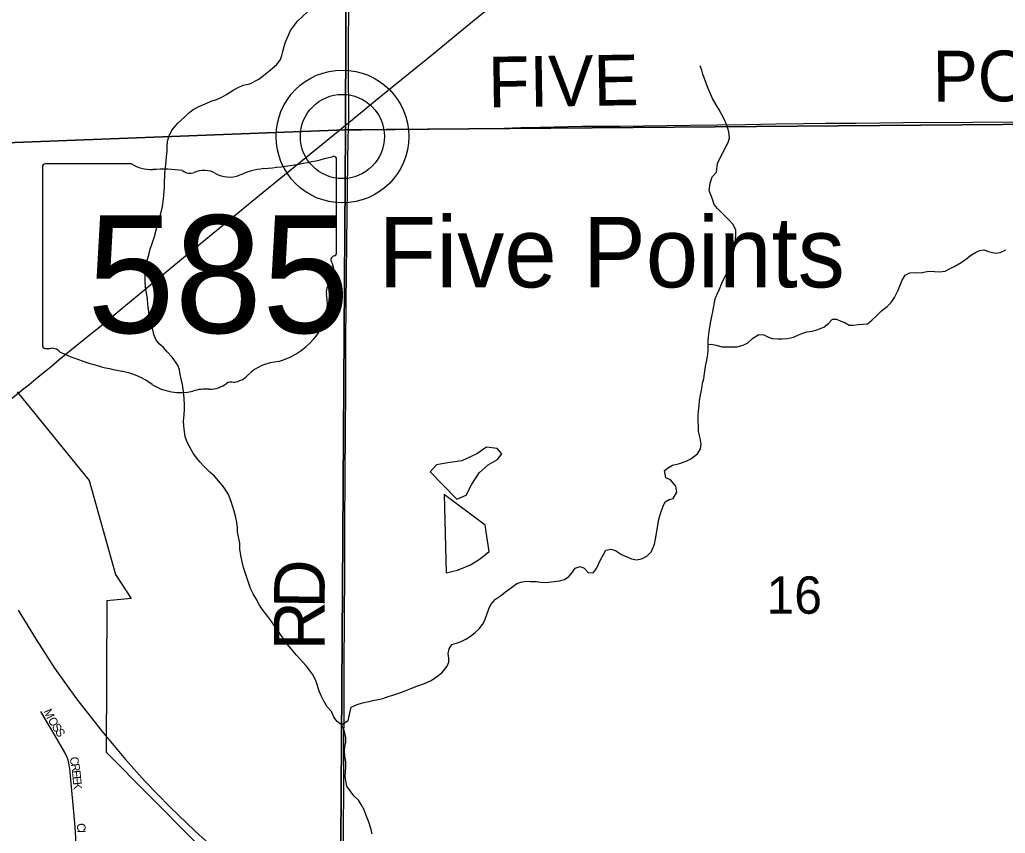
# Model space of a CAD drawing. Extents: x 1985906 to 2360102, y 891258 to 1222054.
# Drawn here: x 2148477 to 2154309, y 1043299 to 1048113 of the extents above; entities that cross this region are included whole.
import ezdxf

# ---------------------------------------------------------------- set-up
doc = ezdxf.new("R2010")
doc.units = 0
for name, color, linetype in [('GM_X_City_Street', 7, 'Continuous'), ('GM_X_City_Street_Text', 7, 'Continuous'), ('GM_X_Corporation', 7, 'Continuous'), ('GM_X_County_Road', 7, 'Continuous'), ('GM_X_County_Road_Text', 7, 'Continuous'), ('GM_X_Minor_Lake', 7, 'Continuous'), ('GM_X_Minor_River', 7, 'Continuous'), ('GM_X_Rail_Line', 7, 'Continuous'), ('GM_X_Section', 7, 'Continuous'), ('GM_X_Section_Text', 7, 'Continuous'), ('GM_X_State_Location', 7, 'Continuous'), ('GM_X_State_Route', 7, 'Continuous'), ('GM_X_State_Shield', 7, 'Continuous'), ('GM_X_Unincorporated', 7, 'Continuous'), ('GM_X_Unincorporated_Location', 7, 'Continuous'), ('GM_X_Unincorporated_Text', 7, 'Continuous')]:
    doc.layers.add(name, color=color, linetype=linetype)

msp = doc.modelspace()

# ---------------------------------------------------------------- linework, layer by layer
at = {"layer": 'GM_X_City_Street'}
msp.add_lwpolyline([(2148802, 1043120.9), (2148804.5, 1043154.7), (2148809.2, 1043237.4), (2148810.4, 1043270.1), (2148806, 1043336.1), (2148773.9, 1043682.1), (2148768.7, 1043714.7), (2148764.5, 1043730.7), (2148759.1, 1043746.3), (2148745.2, 1043776.3), (2148686.5, 1043876.2), (2148635.7, 1043961.4), (2148602.3, 1044018.5)], dxfattribs=at)
at = {"layer": 'GM_X_Corporation'}
msp.add_lwpolyline([(2148462.3, 1045910.5), (2148889, 1045385.3), (2149043.5, 1044830.5), (2149137.2, 1044688.2), (2148993.2, 1044674.9), (2148989.5, 1043777.9), (2149760.6, 1043002.2), (2148987, 1043060.4), (2148957.2, 1041835.4), (2147128, 1041709.2)], dxfattribs=at)
at = {"layer": 'GM_X_County_Road'}
for points in [[(2150424.3, 1047504.9), (2150424.3, 1047532.8), (2150424.3, 1047582.1), (2150423.2, 1047779.1), (2150422, 1047828.4), (2150423.2, 1047992.4), (2150424.2, 1048156.6), (2150425.9, 1048287.8), (2150428, 1048402.7), (2150429.1, 1048501.2), (2150429.2, 1048599.6), (2150429.7, 1048730.8), (2150429.8, 1048812.7), (2150430.4, 1048942.1), (2150429.9, 1049073.6), (2150431.4, 1049204.8), (2150431.7, 1049500.3), (2150431.3, 1049565.9), (2150432.9, 1049828.6), (2150436.3, 1050174.5)], [(2150422.8, 1047460.5), (2150458, 1047460.8), (2150499.9, 1047461.1), (2151098.2, 1047467.7), (2151343.9, 1047471.6), (2151443.4, 1047474.8), (2151558, 1047477.4), (2151803.7, 1047482), (2152032.9, 1047482.8), (2152443, 1047488.2), (2152607, 1047490.8), (2152771.1, 1047493.3), (2152951.5, 1047495.7), (2153115.6, 1047497.8), (2153246.8, 1047499.7), (2153427.2, 1047501.2), (2153706.6, 1047504.4), (2154116, 1047506.9), (2154411.5, 1047509.2)], [(2150422.8, 1047460.5), (2150424.3, 1047504.9)], [(2150392.5, 1042998.8), (2150393.2, 1043125.7), (2150395.5, 1043756.6), (2150396.7, 1044083.8), (2150397.4, 1044290), (2150400.4, 1044843.1), (2150401.9, 1045115), (2150403.4, 1045413.5), (2150406.2, 1045929.6), (2150406.5, 1046192), (2150408.8, 1046437.9), (2150414.5, 1046962.5), (2150421.3, 1047413.7), (2150422.8, 1047460.5)]]:
    msp.add_lwpolyline(points, dxfattribs=at)
at = {"layer": 'GM_X_Minor_Lake'}
for points in [[(2151064.4, 1045275.8), (2151118.3, 1045300.2), (2151151.8, 1045364.7), (2151195.4, 1045431.2), (2151249.1, 1045479.7), (2151304.9, 1045510.2), (2151330.7, 1045544.5), (2151302.4, 1045576.3), (2151240.3, 1045583.8), (2151182.5, 1045543.3), (2151092.7, 1045502.5), (2151010.7, 1045489.8), (2150942.7, 1045479.2), (2150906.9, 1045436.8)], [(2150906.9, 1045436.8), (2151064.4, 1045275.8)], [(2150988.1, 1045303.2), (2151001.5, 1044840.3), (2151067.5, 1044854.9), (2151145.4, 1044887.6), (2151203.2, 1044924.1), (2151254.9, 1044966.6), (2151231.7, 1045122.8)], [(2151231.7, 1045122.8), (2150988.1, 1045303.2)]]:
    msp.add_lwpolyline(points, dxfattribs=at)
at = {"layer": 'GM_X_Minor_River'}
for points in [[(2150034.6, 1047923.7), (2150048.2, 1047976), (2150079.7, 1048048.5), (2150121.4, 1048105.1), (2150181.1, 1048159.9)], [(2149342.4, 1047252.9), (2149346, 1047301.1), (2149349.8, 1047335.3), (2149349.5, 1047365.4), (2149351.3, 1047393.5), (2149361, 1047425.8), (2149376.8, 1047460), (2149412.6, 1047500.4), (2149452.4, 1047536.9), (2149478.3, 1047561.2), (2149502.3, 1047579.5), (2149538.2, 1047599.9), (2149584.3, 1047618.3), (2149610.3, 1047630.6), (2149642.3, 1047640.9), (2149670.3, 1047653.2), (2149696.3, 1047667.4), (2149740.2, 1047695.9), (2149766.2, 1047710.2), (2149800.2, 1047724.5), (2149838.3, 1047732.8), (2149892.2, 1047761.4), (2149920.2, 1047781.7), (2149950.1, 1047806), (2149974, 1047826.3), (2149997.9, 1047848.6), (2150019.8, 1047876.9), (2150027.6, 1047901), (2150034.6, 1047923.7)], [(2152506.1, 1045891.2), (2152513.8, 1045931.4), (2152517.5, 1045961.6), (2152525.3, 1045987.8), (2152529.1, 1046019.9), (2152534.8, 1046060.1), (2152540.5, 1046088.3), (2152546.3, 1046120.4), (2152552.1, 1046150.6), (2152551.5, 1046210.8), (2152553.3, 1046237), (2152557.1, 1046267.1), (2152560.9, 1046293.2), (2152566.6, 1046327.4), (2152572.4, 1046357.6), (2152578.2, 1046383.7), (2152583.9, 1046417.9), (2152593.6, 1046460.2), (2152603.4, 1046484.3), (2152619.2, 1046518.6), (2152633, 1046552.9), (2152652.7, 1046595.2), (2152664.5, 1046619.4), (2152674.3, 1046647.6), (2152686.1, 1046675.8), (2152693.9, 1046701.9), (2152699.7, 1046734.1), (2152707.5, 1046764.3), (2152711.2, 1046796.4), (2152714.9, 1046834.6), (2152714.6, 1046866.8), (2152698.3, 1046900.8), (2152669.9, 1046932.7), (2152633.5, 1046968.5), (2152607.1, 1046996.4), (2152586.8, 1047020.3), (2152578.6, 1047044.4), (2152566.3, 1047076.4), (2152558, 1047102.4), (2152563.7, 1047144.6), (2152575.4, 1047182.9), (2152601.3, 1047211.2), (2152606.9, 1047261.4), (2152646.4, 1047342.1), (2152670.1, 1047386.5), (2152677.9, 1047414.6), (2152673.6, 1047448.7), (2152661.2, 1047488.8), (2152646.8, 1047524.8), (2152630.5, 1047554.8), (2152614.2, 1047582.8), (2152597.9, 1047608.8), (2152577.5, 1047646.7), (2152565.2, 1047674.8), (2152550.9, 1047704.8), (2152540.7, 1047730.8), (2152520.1, 1047790.8), (2152513.9, 1047814.9), (2152503.6, 1047838.9)], [(2150407.4, 1043836), (2150407.1, 1043866.2), (2150400.9, 1043892.2), (2150394.6, 1043916.3), (2150382.4, 1043940.2), (2150356.1, 1043960.1), (2150335.8, 1043986.1), (2150321.5, 1044020.1), (2150297.2, 1044048), (2150272.7, 1044087.9), (2150260.5, 1044111.9), (2150248.1, 1044146), (2150237.8, 1044180), (2150227.6, 1044206), (2150209.2, 1044240), (2150192.9, 1044264), (2150172.6, 1044289.9), (2150115.9, 1044353.7), (2150085.5, 1044387.6), (2150059.1, 1044417.5), (2149969.7, 1044549.3), (2149945.3, 1044581.2), (2149912.8, 1044625.2), (2149896.5, 1044649.1), (2149876.2, 1044685.1), (2149859.8, 1044715.1), (2149843.5, 1044747.1), (2149829.1, 1044789.1), (2149810.6, 1044841.2), (2149802.3, 1044871.2), (2149794, 1044905.3), (2149785.6, 1044943.4), (2149779.3, 1044981.5), (2149779, 1045015.6), (2149772.7, 1045053.7), (2149766.4, 1045081.8), (2149766.2, 1045105.9), (2149761.9, 1045139.9), (2149755.6, 1045168), (2149747.3, 1045204.1), (2149737, 1045236.1), (2149728.7, 1045262.2), (2149712.3, 1045304.2), (2149696, 1045330.2), (2149677.7, 1045356.1), (2149629.1, 1045411.9), (2149600.8, 1045437.8), (2149566.3, 1045471.7), (2149546.1, 1045495.6), (2149523.8, 1045519.5), (2149503.5, 1045547.5), (2149485.1, 1045579.4), (2149466.7, 1045617.4), (2149456.4, 1045647.5), (2149450, 1045689.6), (2149445.6, 1045735.7), (2149451.3, 1045773.9), (2149453.1, 1045808.1), (2149452.8, 1045832.2), (2149450.5, 1045872.3), (2149446.1, 1045912.4), (2149439.8, 1045954.5), (2149433.5, 1045988.6), (2149427.2, 1046012.7), (2149423, 1046040.8), (2149412.7, 1046068.8), (2149380.2, 1046116.7), (2149349.8, 1046146.6), (2149327.5, 1046172.5), (2149303.2, 1046194.4), (2149282.9, 1046220.3), (2149270.6, 1046250.3), (2149264.4, 1046278.4), (2149256, 1046312.5), (2149249.8, 1046338.5), (2149243.5, 1046366.6), (2149239.2, 1046400.7), (2149235, 1046426.8), (2149232.7, 1046462.9), (2149228.4, 1046495), (2149222.1, 1046531.1), (2149219.8, 1046563.2), (2149219.4, 1046605.3), (2149221.2, 1046633.5), (2149224.9, 1046667.6), (2149242.5, 1046730), (2149250.3, 1046754.2), (2149264, 1046794.4), (2149275.7, 1046830.7), (2149287.4, 1046875), (2149297.2, 1046905.2), (2149303, 1046929.3), (2149312.7, 1046965.5), (2149322.4, 1047007.8), (2149328.1, 1047050), (2149331.7, 1047098.2), (2149333.5, 1047124.3), (2149333.3, 1047148.4), (2149336.9, 1047196.6), (2149338.6, 1047228.8), (2149342.4, 1047252.9)], [(2152551.7, 1046190.8), (2152571.8, 1046192.9), (2152595.9, 1046187.1), (2152634.1, 1046177.4), (2152722.5, 1046178.1), (2152758.5, 1046186.4), (2152786.5, 1046200.7), (2152816.4, 1046229.1), (2152850.4, 1046249.4), (2152880.5, 1046247.7), (2152904.7, 1046235.8), (2152928.9, 1046226), (2152963, 1046224.2), (2152989.1, 1046224.4), (2153021.2, 1046226.7), (2153055.3, 1046235), (2153081.3, 1046245.3), (2153111.3, 1046257.6), (2153135.3, 1046265.8), (2153167.4, 1046270.1), (2153193.4, 1046278.3), (2153235.5, 1046292.7), (2153263.4, 1046315), (2153287.3, 1046341.3), (2153311.4, 1046341.5), (2153335.6, 1046329.7), (2153359.7, 1046321.8), (2153386, 1046306), (2153410, 1046306.2), (2153438.1, 1046308.4), (2153468.2, 1046310.7), (2153494.3, 1046312.9), (2153522.2, 1046337.2), (2153546.1, 1046359.5), (2153578, 1046391.9), (2153609.9, 1046416.2), (2153633.8, 1046438.5), (2153653.6, 1046468.8), (2153675.3, 1046513.1), (2153687.1, 1046541.4), (2153698.9, 1046571.6), (2153716.7, 1046601.8), (2153744.7, 1046614.1), (2153776.8, 1046616.4), (2153811, 1046614.6), (2153835, 1046620.9), (2153859.1, 1046625.1), (2153891.2, 1046623.3), (2153919.3, 1046621.5), (2153953.4, 1046625.8), (2153979.4, 1046638.1), (2154011.4, 1046654.4), (2154047.4, 1046676.8), (2154075.3, 1046695.1), (2154109.2, 1046721.5), (2154133.2, 1046735.7), (2154157.2, 1046748), (2154183.3, 1046750.2), (2154209.5, 1046740.4), (2154251.7, 1046730.7), (2154279.8, 1046734.9), (2154311.8, 1046751.2)], [(2150382.4, 1043940.2), (2150420.3, 1043966.7), (2150431.9, 1044019), (2150439.7, 1044045.1), (2150473.7, 1044061.5), (2150505.8, 1044069.8), (2150543.8, 1044078.1), (2150567.9, 1044084.3), (2150598, 1044090.6), (2150626, 1044096.8), (2150658, 1044107.2), (2150686.1, 1044115.4), (2150726.1, 1044129.8), (2150752.1, 1044140), (2150792.1, 1044156.4), (2150828.2, 1044168.8), (2150872.2, 1044185.2), (2150912.2, 1044203.6), (2150952.1, 1044230), (2150978.1, 1044250.3), (2151005.9, 1044286.7), (2151015.7, 1044310.9), (2151017.5, 1044335), (2151013.2, 1044363), (2151019, 1044391.2), (2151034.9, 1044415.4), (2151062.9, 1044423.7), (2151088.9, 1044433.9), (2151116.9, 1044448.2), (2151144.9, 1044464.5), (2151172.8, 1044486.8), (2151196.7, 1044509.1), (2151216.6, 1044533.4), (2151230.4, 1044559.6), (2151242.2, 1044593.8), (2151253.9, 1044626), (2151265.8, 1044652.2), (2151293.6, 1044684.6), (2151327.5, 1044707), (2151351.5, 1044727.2), (2151387.4, 1044753.6), (2151419.3, 1044776), (2151443.3, 1044784.2), (2151473.4, 1044790.5), (2151499.5, 1044788.7), (2151535.7, 1044789), (2151559.8, 1044785.2), (2151591.9, 1044783.4), (2151672.2, 1044792.1), (2151700.2, 1044800.3), (2151726.1, 1044818.6), (2151748, 1044842.9), (2151763.9, 1044867.1), (2151793.9, 1044877.4), (2151818.1, 1044867.6), (2151842.4, 1044839.7), (2151872.5, 1044841.9), (2151890.4, 1044866.2), (2151902.2, 1044890.3), (2151914, 1044916.5), (2151931.8, 1044948.8), (2151945.6, 1044975), (2151975.7, 1044979.3), (2152001.9, 1044971.5), (2152038.2, 1044947.7), (2152070.5, 1044933.9), (2152096.7, 1044922.1), (2152126.8, 1044916.3), (2152156.9, 1044922.5), (2152188.9, 1044938.9), (2152216.8, 1044965.2), (2152234.5, 1045009.5), (2152242.2, 1045049.8), (2152246, 1045073.9), (2152253.6, 1045120.1), (2152259.3, 1045158.3), (2152273, 1045202.6), (2152284.8, 1045234.8), (2152296.6, 1045261), (2152320.6, 1045273.3), (2152344.6, 1045279.5), (2152366.4, 1045317.8), (2152360.1, 1045351.9), (2152327.6, 1045389.8), (2152301.4, 1045401.6), (2152293, 1045445.7), (2152317, 1045464), (2152340.9, 1045476.2), (2152381, 1045486.6), (2152421, 1045501), (2152449, 1045515.3), (2152488.9, 1045543.7), (2152506.8, 1045574), (2152510.5, 1045602.1), (2152504.2, 1045636.2), (2152493.8, 1045676.3), (2152493, 1045770.6), (2152494.8, 1045798.8), (2152498.6, 1045828.9), (2152500.3, 1045859), (2152506.1, 1045891.2)], [(2150562.5, 1043295.2), (2150556.3, 1043321.2), (2150541.8, 1043371.3), (2150527.5, 1043403.3), (2150515.1, 1043437.3), (2150498.8, 1043469.3), (2150482.5, 1043495.3), (2150454.2, 1043521.2), (2150413.6, 1043577.1), (2150407.3, 1043609.2), (2150403.1, 1043635.2), (2150406.6, 1043691.5), (2150406.3, 1043719.6), (2150402, 1043757.7), (2150399.8, 1043785.8), (2150401.6, 1043811.9), (2150407.4, 1043836)]]:
    msp.add_lwpolyline(points, dxfattribs=at)
at = {"layer": 'GM_X_Rail_Line'}
msp.add_lwpolyline([(2148467.3, 1044619.3), (2148575.2, 1044446.4), (2148684.2, 1044276.3), (2148814.4, 1044094.2), (2148964.6, 1043900.9), (2149104.2, 1043734.7), (2149220.4, 1043605.8), (2149366, 1043455), (2149514.8, 1043312.1), (2149846.4, 1043011.8), (2150673.7, 1042256.9), (2151712.3, 1041313.3), (2152428, 1040661.4), (2153145.6, 1040010.2), (2153806.8, 1039408.9), (2154404.9, 1038862.6), (2154650.1, 1038640), (2154943.8, 1038375.6)], dxfattribs=at)
at = {"layer": 'GM_X_Section'}
for points in [[(2145184.1, 1052672.2), (2148005, 1052807.8), (2150422.2, 1052862.2), (2150404.8, 1047462), (2145148.9, 1047259.7)], [(2155791.6, 1052901.1), (2155754.1, 1047504.9), (2150404.8, 1047462), (2150422.2, 1052862.2)], [(2150404.8, 1047462), (2155754.1, 1047504.9), (2155739.2, 1042115.2), (2150370.2, 1042042.2)], [(2145148.9, 1047259.7), (2150404.8, 1047462), (2150370.2, 1042042.2), (2145130.1, 1041864.1)]]:
    msp.add_lwpolyline(points, close=True, dxfattribs=at)
at = {"layer": 'GM_X_State_Route'}
for points in [[(2150583.6, 1047635.4), (2150779.8, 1047795.2), (2150932.9, 1047919), (2151059.7, 1048023.1), (2151212.8, 1048146.8), (2151377.9, 1048281.9), (2151569.2, 1048436.7), (2151696.8, 1048539.7), (2151926.4, 1048725.5), (2152041.4, 1048818.1), (2152358.7, 1049075.2), (2152447.2, 1049148.1), (2152536.4, 1049220.3), (2152675.8, 1049335.1), (2152802.4, 1049439.4), (2153030.5, 1049627), (2153181.9, 1049752.8), (2153385, 1049919.1), (2153613, 1050106.9), (2153713.7, 1050189.7), (2153765, 1050231.9), (2153980.2, 1050409.5), (2154144.9, 1050544.9), (2154207.1, 1050596.1)], [(2148520.6, 1045945.1), (2148596.6, 1046007.2), (2148663.2, 1046060.8), (2148711.1, 1046101.5), (2148889.1, 1046246.2), (2148960.6, 1046303.6), (2149104.4, 1046423.7), (2149205.5, 1046507.4), (2149445.8, 1046705.9), (2149775.9, 1046975.9), (2149918.3, 1047091.9), (2150234.3, 1047348.3), (2150424.3, 1047504.9), (2150512.8, 1047577.7), (2150583.6, 1047635.4)], [(2147742.5, 1045318.1), (2147755.8, 1045329), (2147828.5, 1045387.8), (2147896.7, 1045442.9), (2147970.1, 1045502.1), (2148031, 1045551.4), (2148093.3, 1045601.4), (2148223.7, 1045706.7), (2148328.4, 1045791.1), (2148391.9, 1045841.8), (2148455.6, 1045892.6), (2148512.1, 1045938.3), (2148520.6, 1045945.1)]]:
    msp.add_lwpolyline(points, dxfattribs=at)
at = {"layer": 'GM_X_State_Shield'}
for p, q in [((2149139.3, 1047259.9), (2148629.7, 1047259.9)), ((2150352.7, 1046733.3), (2150352.7, 1047286)), ((2148612.5, 1047241.7), (2148612.5, 1046185)), ((2150352.6, 1046733.4), (2150352.7, 1046733.3))]:
    msp.add_line(p, q, dxfattribs=at)
for centre, major_axis, start_param, end_param in [((2148632.5, 1047243.9), (20.2, 0), 1.712693, 3.28349), ((2149260.7, 1047382.5), (195.5, 0), 4.042523, 4.731795), ((2149732.8, 1048700.4), (1845.5, 0), 4.814394, 5.042369), ((2150333.4, 1047288.3), (19.4, 0), 6.141152, 7.989035), ((2149325.5, 1046666.6), (702, 0), 1.404758, 1.657858), ((2149484.9, 1047249.4), (56.4, 0), 3.836095, 5.185415), ((2149567.7, 1047127.3), (117.3, 0), 0.950623, 2.079405), ((2149719.1, 1047294.8), (141.1, 0), 4.081561, 5.145723), ((2149968.2, 1046937.1), (371.3, 0), 1.699011, 2.107814), ((2150332.1, 1046731.2), (20.7, 0), 5.05454, 6.418171), ((2150348.3, 1046692.7), (30, 0), 1.883978, 3.671073), ((2150157.5, 1046622.9), (180, 0), 5.934695, 6.695948), ((2150422.1, 1046502), (130.9, 0), 2.387724, 3.262537), ((2149836.2, 1046431.7), (461.6, 0), 5.101752, 6.440018), ((2148632.7, 1046182.7), (20.3, 0), 3.00124, 4.508301), ((2148635.7, 1046290.8), (155.2, 0), 4.665946, 4.897461), ((2148667.5, 1046124.1), (56, 0), 0.519207, 1.627899), ((2149374.1, 1047073.4), (1332.7, 0), 4.195997, 4.488961), ((2150030.9, 1045888.4), (252.8, 0), 1.647645, 2.488434), ((2148976.8, 1045710.3), (417, 0), 0.823519, 1.323587), ((2149727.5, 1045937.4), (39.7, 0), 1.147584, 2.315152), ((2149710.6, 1046082.6), (149.1, 0), 4.937069, 5.64225), ((2149427.7, 1046118.8), (264.6, 0), 4.026481, 4.996735), ((2149580.6, 1045753.5), (217.4, 0), 1.495662, 1.94098), ((2149600, 1046039.7), (141, 0), 4.691044, 5.507374)]:
    msp.add_ellipse(centre, major_axis=major_axis, ratio=0.8, start_param=start_param, end_param=end_param, dxfattribs=at)
at = {"layer": 'GM_X_Unincorporated'}
for radius in [392.8, 249]:
    msp.add_circle((2150387, 1047421.7), radius, dxfattribs=at)
at = {"layer": 'GM_X_Unincorporated_Location'}
msp.add_line((2150387, 1047421.7), (2150387, 1047421.7), dxfattribs=at)

# ---------------------------------------------------------------- texts
at = {"layer": 'GM_X_City_Street_Text'}
for s, rotation, p in [('M', 295.43282, (2148617.1, 1044020.7)), ('O', 300.60139, (2148642.1, 1043968.6)), ('S', 302.46027, (2148665.4, 1043929.2)), ('S', 302.47718, (2148684.3, 1043899.5)), ('C', 281.91494, (2148771.7, 1043746.1)), ('R', 279.39048, (2148779.7, 1043707.9)), ('E', 275.8846, (2148786.1, 1043669.6)), ('E', 275.41703, (2148789.7, 1043634.7)), ('K', 275.44801, (2148793, 1043599.6)), ('C', 272.7448, (2148815.8, 1043357.4)), ('I', 272.75932, (2148817.7, 1043317.8))]:
    msp.add_text(s, height=50, rotation=rotation, dxfattribs=at).set_placement(p)
at = {"layer": 'GM_X_County_Road_Text'}
for s, rotation, p in [('FIVE', 0.91862, (2151251, 1047593.2)), ('POINTS', 0.19444, (2153879.9, 1047628.5)), ('D', 89.20583, (2150281.3, 1044627.4)), ('R', 89.98828, (2150281.3, 1044382))]:
    msp.add_text(s, height=300, rotation=rotation, dxfattribs=at).set_placement(p)
at = {"layer": 'GM_X_Section_Text'}
msp.add_text('16', height=221, rotation=0.00001, dxfattribs=at).set_placement((2152896.3, 1044598))
at = {"layer": 'GM_X_State_Location'}
for s in ['s', 'r']:
    msp.add_text(s, height=1, dxfattribs=at).set_placement((2149463.1, 1046643.1))
msp.add_text('585', height=1, rotation=0.00001, dxfattribs=at).set_placement((2149110.1, 1046570.4))
at = {"layer": 'GM_X_State_Shield'}
msp.add_text('585', height=696.1, dxfattribs=at).set_placement((2148876.2, 1046259.6))
at = {"layer": 'GM_X_Unincorporated_Text'}
msp.add_text('Five Points', height=417, rotation=0.00001, dxfattribs=at).set_placement((2150601.7, 1046529))

doc.saveas('drawing.dxf')
